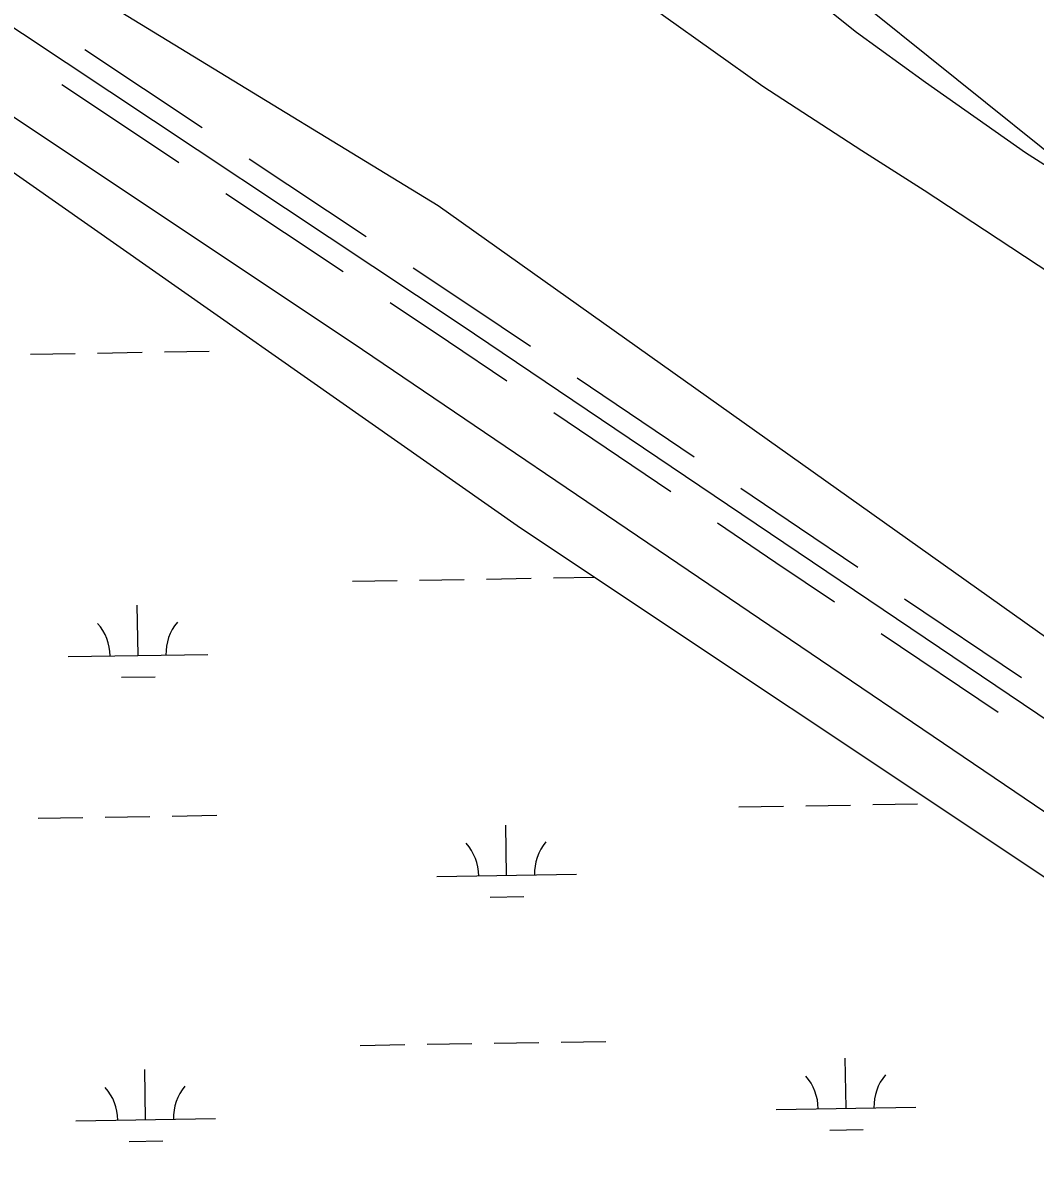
# Model space of a CAD drawing. Extents: x 3855477 to 3893699, y 299188 to 325115.
# Drawn here: x 3867626 to 3868351, y 306475 to 307289 of the extents above; entities that cross this region are included whole.
import ezdxf

# ---------------------------------------------------------------- set-up
doc = ezdxf.new("R2010")
doc.units = 0
for name, color, linetype in [('V-LEVE-TOET', 7, 'Continuous'), ('V-ROAD-CNTR', 7, 'Continuous'), ('V-SITE-VEGE', 7, 'Continuous'), ('V-TOPO-SHOR', 7, 'Continuous'), ('V-WETL-SWMP', 7, 'Continuous')]:
    doc.layers.add(name, color=color, linetype=linetype)

msp = doc.modelspace()

# ---------------------------------------------------------------- linework, layer by layer
at = {"layer": 'V-LEVE-TOET'}
for points in [[(3868469.88, 306769.66), (3867923.42, 307157.93), (3867534.9, 307395.02)], [(3867439.71, 307341.54), (3867869.31, 307054.78), (3868365.37, 306718.54)]]:
    msp.add_lwpolyline(points, dxfattribs=at)
at = {"layer": 'V-ROAD-CNTR'}
for points in [[(3866998.42, 307698.29), (3867939.24, 307073.08), (3868877.61, 306439.68), (3870032.72, 305668.1), (3870525.45, 305339.94)], [(3867670.34, 307269.79), (3867712.34, 307241.88)], [(3867653.74, 307244.8), (3867695.74, 307216.89)], [(3867712.34, 307241.88), (3867754.34, 307213.96)], [(3867695.74, 307216.89), (3867737.74, 307188.98)], [(3867787.94, 307191.64), (3867871.94, 307135.81)], [(3867771.34, 307166.65), (3867855.34, 307110.83)], [(3867905.54, 307113.48), (3867947.55, 307085.57)], [(3867888.94, 307088.5), (3867930.94, 307060.59)], [(3867947.64, 307085.51), (3867989.53, 307057.24)], [(3867930.85, 307060.65), (3867972.74, 307032.37)], [(3868023.04, 307034.62), (3868106.82, 306978.06)], [(3868006.26, 307009.75), (3868090.04, 306953.2)], [(3868140.34, 306955.44), (3868182.23, 306927.16)], [(3868123.55, 306930.58), (3868165.44, 306902.3)], [(3868182.23, 306927.16), (3868224.12, 306898.89)], [(3868165.44, 306902.3), (3868207.33, 306874.02)], [(3868257.63, 306876.27), (3868341.41, 306819.71)], [(3868240.85, 306851.4), (3868324.63, 306794.85)]]:
    msp.add_lwpolyline(points, dxfattribs=at)
at = {"layer": 'V-SITE-VEGE'}
msp.add_lwpolyline([(3868644.62, 308172.64), (3868375.87, 307183.42), (3868214.04, 307313.51), (3868468.34, 308197.03)], close=True, dxfattribs=at)
at = {"layer": 'V-TOPO-SHOR'}
for points in [[(3868033.86, 307331.69), (3868084.87, 307294.18), (3868155.96, 307243.63), (3868227.04, 307197.42), (3868271.54, 307169.15), (3868314.9, 307140.69)], [(3868177.12, 307319.25), (3868223.24, 307282.29), (3868272.62, 307246.42), (3868344.28, 307196.18)], [(3868344.28, 307196.18), (3868381.77, 307172.22), (3868469.33, 307116.27), (3868680.7, 306969.54), (3868680.96, 306969.35), (3868867.07, 306840.02), (3868953.64, 306787.64), (3868982.8, 306772.66), (3868999.77, 306764.23), (3869023.73, 306752.32), (3869047.7, 306735.64), (3869096.1, 306699.42), (3869137.37, 306669.01), (3869189.21, 306637.63), (3869268.07, 306587.19), (3869280.26, 306575.88), (3869298.28, 306559.04), (3869312.28, 306547.95), (3869325.55, 306539.46), (3869339.36, 306532.24), (3869352.13, 306524.79), (3869362.62, 306519.18), (3869375.9, 306511.47), (3869383.33, 306507.26)], [(3868314.9, 307140.69), (3868449.13, 307052.34)]]:
    msp.add_lwpolyline(points, dxfattribs=at)
at = {"layer": 'V-WETL-SWMP'}
for p, q in [((3867546.89, 307232.39), (3867982.33, 306927.03)), ((3867631.48, 307051.58), (3867663.47, 307052.1)), ((3867679.47, 307052.36), (3867711.46, 307052.88)), ((3867727.46, 307053.14), (3867759.46, 307053.66)), ((3867982.33, 306927.03), (3868417.28, 306637.21)), ((3867862.16, 306888.81), (3867894.15, 306889.33)), ((3867910.15, 306889.59), (3867942.15, 306890.11)), ((3867958.14, 306890.38), (3867990.14, 306890.9)), ((3868006.14, 306891.16), (3868035.46, 306891.63)), ((3867708.41, 306835.56), (3867707.83, 306871.55)), ((3867658.42, 306834.74), (3867758.41, 306836.37)), ((3867696.67, 306819.93), (3867720.66, 306820.32)), ((3868138.74, 306727.12), (3868170.73, 306727.64)), ((3868186.73, 306727.9), (3868218.73, 306728.42)), ((3868234.72, 306728.69), (3868266.72, 306729.21)), ((3867636.89, 306718.95), (3867668.89, 306719.47)), ((3867684.89, 306719.73), (3867716.88, 306720.25)), ((3867732.88, 306720.51), (3867764.88, 306721.03)), ((3867972.45, 306677.98), (3867971.86, 306713.97)), ((3867922.46, 306677.16), (3868022.44, 306678.79)), ((3867960.7, 306662.35), (3867984.7, 306662.74)), ((3867867.58, 306556.18), (3867899.57, 306556.7)), ((3867915.57, 306556.96), (3867947.57, 306557.48)), ((3867963.56, 306557.74), (3867995.56, 306558.27)), ((3868011.56, 306558.53), (3868043.55, 306559.05)), ((3868215.67, 306511.1), (3868215.09, 306547.1)), ((3867713.83, 306502.93), (3867713.25, 306538.92)), ((3868165.68, 306510.29), (3868265.67, 306511.92)), ((3867663.84, 306502.11), (3867763.83, 306503.74)), ((3868203.93, 306495.48), (3868227.92, 306495.87)), ((3867702.08, 306487.3), (3867726.08, 306487.69))]:
    msp.add_line(p, q, dxfattribs=at)
for centre, start, end in [((3867653.17, 306835.13), 0.16154, 41.7052), ((3867763.64, 306836.93), 140.16154, 181.7052), ((3867917.21, 306677.55), 0.16154, 41.7052), ((3868027.68, 306679.35), 140.16154, 181.7052), ((3868160.43, 306510.68), 0.16154, 41.7052), ((3868270.9, 306512.48), 140.16154, 181.7052), ((3867658.59, 306502.5), 0.16154, 41.7052), ((3867769.06, 306504.3), 140.16154, 181.7052)]:
    msp.add_arc(centre, 35.25, start, end, dxfattribs=at)

doc.saveas('drawing.dxf')
